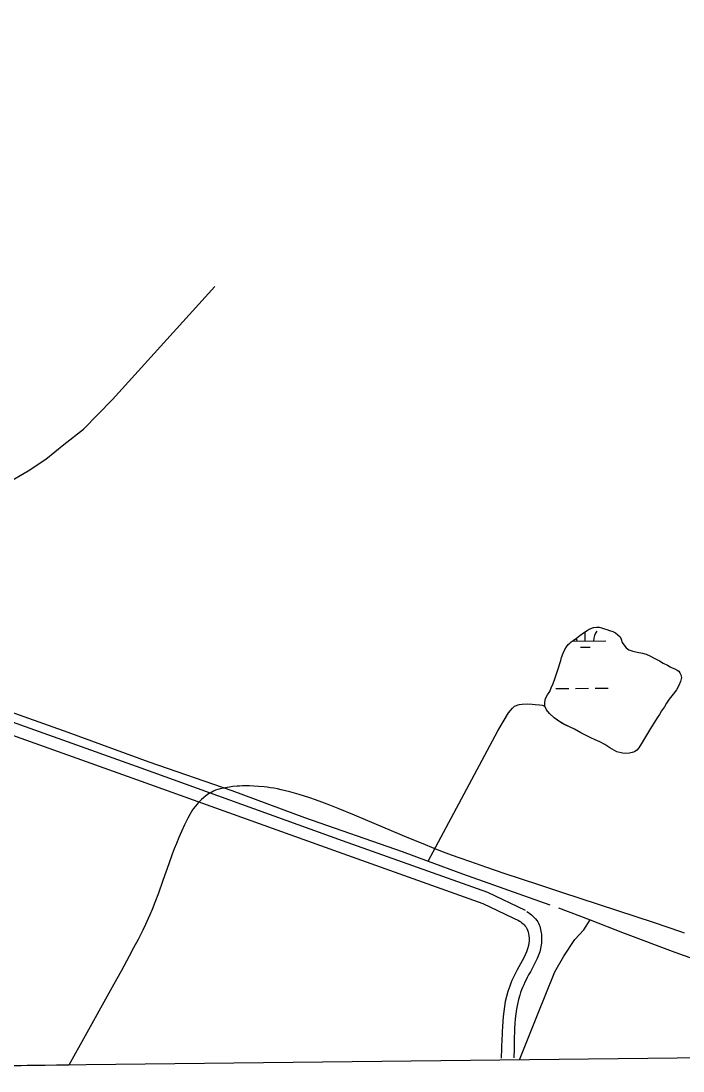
# Model space of a CAD drawing. Extents: x 3683613 to 3738215, y 469626 to 495384.
# Drawn here: x 3688962 to 3690573, y 475040 to 477598 of the extents above; entities that cross this region are included whole.
import ezdxf

# ---------------------------------------------------------------- set-up
doc = ezdxf.new("R2010")
doc.units = 0
for name, color, linetype in [('V-GRID-FRAM', 7, 'Continuous'), ('V-ROAD-CNTR', 7, 'Continuous'), ('V-SITE-VEGE', 7, 'Continuous'), ('V-TOPO-SHOR', 7, 'Continuous'), ('V-WETL-SWMP', 7, 'Continuous')]:
    doc.layers.add(name, color=color, linetype=linetype)

msp = doc.modelspace()

# ---------------------------------------------------------------- linework, layer by layer
at = {"layer": 'V-GRID-FRAM'}
msp.add_lwpolyline([(3687651.7, 493221.8), (3719350.3, 493590.7), (3719569.8, 475409.4), (3687855.3, 475040.3), (3687651.7, 493221.8)], dxfattribs=at)
at = {"layer": 'V-ROAD-CNTR'}
for points in [[(3688467.5, 476059.7), (3689253.5, 475778.6), (3689744.1, 475602.1), (3690097.6, 475476.2), (3690189.5, 475432)], [(3688457.4, 476031.4), (3689243.3, 475750.4), (3689734, 475573.8), (3690086.1, 475448.5), (3690176.5, 475405)]]:
    msp.add_lwpolyline(points, dxfattribs=at)
for points in [[(3690193.5, 475429.2), (3690219.8, 475403.5), (3690228.6, 475373.2), (3690226.7, 475338.8), (3690197.5, 475274.3), (3690176.1, 475225.4), (3690162.9, 475132.1), (3690161.9, 475072.1)], [(3690172.5, 475407.8), (3690193.2, 475387.6), (3690198.3, 475369.7), (3690197.1, 475346), (3690170.1, 475286.5), (3690146.9, 475233.6), (3690133.2, 475135.9), (3690130.8, 475071.8)]]:
    msp.add_spline(points, degree=3, dxfattribs=at)
at = {"layer": 'V-SITE-VEGE'}
for p, q in [((3689422.4, 475717.4), (3689418.6, 475715.1)), ((3689426.5, 475719.7), (3689422.4, 475717.4)), ((3689431, 475721.9), (3689426.5, 475719.7)), ((3689435.9, 475724), (3689431, 475721.9)), ((3689441.1, 475725.9), (3689435.9, 475724)), ((3689446.9, 475727.5), (3689441.1, 475725.9)), ((3689455.5, 475729.4), (3689446.9, 475727.5)), ((3689464.1, 475731), (3689455.5, 475729.4)), ((3689470, 475731.9), (3689464.1, 475731)), ((3689477.8, 475732.9), (3689470, 475731.9)), ((3689488.2, 475733.9), (3689477.8, 475732.9)), ((3689494.2, 475734.3), (3689488.2, 475733.9)), ((3689501.1, 475734.7), (3689494.2, 475734.3)), ((3689509, 475734.8), (3689501.1, 475734.7)), ((3689518.1, 475734.8), (3689509, 475734.8)), ((3689528.5, 475734.4), (3689518.1, 475734.8)), ((3689540.4, 475733.6), (3689528.5, 475734.4)), ((3689554.1, 475732.2), (3689540.4, 475733.6)), ((3689561.4, 475731.3), (3689554.1, 475732.2)), ((3689569.1, 475730.1), (3689561.4, 475731.3)), ((3689577.4, 475728.8), (3689569.1, 475730.1)), ((3689586.2, 475727.2), (3689577.4, 475728.8)), ((3689595.6, 475725.2), (3689586.2, 475727.2)), ((3689605.6, 475723), (3689595.6, 475725.2)), ((3689616.2, 475720.4), (3689605.6, 475723)), ((3689627.5, 475717.4), (3689616.2, 475720.4)), ((3689639.4, 475714), (3689627.5, 475717.4)), ((3689393.7, 475693.8), (3689390.7, 475690.5)), ((3689397.1, 475697.5), (3689393.7, 475693.8)), ((3689401.3, 475701.5), (3689397.1, 475697.5)), ((3689406.1, 475705.9), (3689401.3, 475701.5)), ((3689412, 475710.5), (3689406.1, 475705.9)), ((3689415.2, 475712.8), (3689412, 475710.5)), ((3689418.6, 475715.1), (3689415.2, 475712.8)), ((3689652, 475710.1), (3689639.4, 475714)), ((3689665.3, 475705.8), (3689652, 475710.1)), ((3689679.3, 475700.9), (3689665.3, 475705.8)), ((3689694, 475695.4), (3689679.3, 475700.9)), ((3689714, 475687.6), (3689694, 475695.4)), ((3689373.2, 475665.1), (3689368.6, 475656.4)), ((3689376.4, 475670.7), (3689373.2, 475665.1)), ((3689379.9, 475676.2), (3689376.4, 475670.7)), ((3689382.4, 475679.8), (3689379.9, 475676.2)), ((3689385.9, 475684.5), (3689382.4, 475679.8)), ((3689390.7, 475690.5), (3689385.9, 475684.5)), ((3689734, 475679.7), (3689714, 475687.6)), ((3689773.9, 475663.4), (3689734, 475679.7)), ((3689360.2, 475639.8), (3689352.8, 475623.8)), ((3689364.3, 475648), (3689360.2, 475639.8)), ((3689368.6, 475656.4), (3689364.3, 475648)), ((3689800.4, 475652.3), (3689773.9, 475663.4)), ((3689906.4, 475607.6), (3689800.4, 475652.3)), ((3689352.8, 475623.8), (3689346.3, 475608.7)), ((3689340.4, 475594.6), (3689335.2, 475581.2)), ((3689346.3, 475608.7), (3689340.4, 475594.6)), ((3689936.7, 475595), (3689906.4, 475607.6)), ((3689971.5, 475581), (3689936.7, 475595)), ((3689330.4, 475568.7), (3689321.9, 475545.2)), ((3689335.2, 475581.2), (3689330.4, 475568.7)), ((3689990.1, 475573.7), (3689971.5, 475581)), ((3690010.1, 475566.2), (3689990.1, 475573.7)), ((3690031.4, 475558.3), (3690010.1, 475566.2)), ((3689321.9, 475545.2), (3689307.5, 475504)), ((3690054.3, 475550.2), (3690031.4, 475558.3)), ((3690096.2, 475535.8), (3690054.3, 475550.2)), ((3690138.2, 475521.5), (3690096.2, 475535.8)), ((3690222.5, 475493.4), (3690138.2, 475521.5)), ((3689307.5, 475504), (3689296.6, 475473.3)), ((3690278.7, 475474.8), (3690222.5, 475493.4)), ((3689296.6, 475473.3), (3689288.1, 475450.5)), ((3690503.9, 475400.9), (3690278.7, 475474.8)), ((3689288.1, 475450.5), (3689281.4, 475433.5)), ((3689272, 475411.4), (3689265.6, 475397.4)), ((3689276.1, 475420.8), (3689272, 475411.4)), ((3689281.4, 475433.5), (3689276.1, 475420.8)), ((3689265.6, 475397.4), (3689258.8, 475383.5)), ((3690568.1, 475379.5), (3690503.9, 475400.9)), ((3689247.3, 475361), (3689236.3, 475340)), ((3689258.8, 475383.5), (3689247.3, 475361)), ((3690577, 475376.3), (3690568.1, 475379.5)), ((3689236.3, 475340), (3689225.8, 475320.3)), ((3689225.8, 475320.3), (3689205.9, 475283.5)), ((3689205.9, 475283.5), (3689188.2, 475251.5)), ((3689188.2, 475251.5), (3689109.9, 475111.4)), ((3689109.9, 475111.4), (3689086.7, 475069.3)), ((3689078.7, 475054.5), (3688121.9, 475043.4)), ((3689086.7, 475069.3), (3689078.7, 475054.5))]:
    msp.add_line(p, q, dxfattribs=at)
at = {"layer": 'V-TOPO-SHOR'}
for points in [[(3688503.1, 476071.7), (3688613.7, 476188.9), (3688792.6, 476365.2), (3688827.2, 476400.5), (3688890.9, 476449), (3688927.1, 476471.6), (3688980.1, 476502.2), (3689022.3, 476530.7), (3689066.3, 476566.5), (3689114.6, 476603.5), (3689185, 476675.5), (3689433.7, 476951.1)], [(3690278.6, 475887.3), (3690260.1, 475900.5), (3690248.3, 475911.3), (3690240.7, 475920.1), (3690237.3, 475929), (3690237.1, 475938.8), (3690239, 475948), (3690243.8, 475956.9), (3690248.8, 475964.6), (3690252.8, 475973.5), (3690257.6, 475984), (3690262.5, 475997.7), (3690266.5, 476009.8), (3690270.2, 476022.4), (3690273.2, 476032.7), (3690275.6, 476040.3), (3690278, 476047.4), (3690281.7, 476057.9), (3690285.5, 476066.6), (3690289.7, 476073.4), (3690294, 476078.9), (3690297.7, 476082.6), (3690301.4, 476085.7), (3690305.6, 476088.9), (3690313.9, 476094.8), (3690322.4, 476100.8), (3690331.3, 476107.5), (3690340, 476112.9), (3690344.8, 476116.3), (3690355.6, 476120.8), (3690363, 476121.5), (3690369.3, 476121.2), (3690374.8, 476119.6), (3690381.9, 476117.5), (3690388.2, 476115.3), (3690394.3, 476113.4), (3690402.2, 476110.8), (3690408.8, 476107.3), (3690414.5, 476102.8), (3690420, 476097.5), (3690422.4, 476092.2), (3690425.5, 476084), (3690429.2, 476078.2), (3690434.9, 476071.3), (3690441.5, 476066.5), (3690451.5, 476062.5), (3690461.5, 476060.4), (3690474.6, 476058.2), (3690483.3, 476055.8), (3690492.5, 476051.8), (3690503, 476046.2), (3690516.2, 476039.3), (3690525.4, 476033.9), (3690535.6, 476028.6), (3690541.9, 476024.9), (3690546.9, 476022.2), (3690553.2, 476019.8), (3690558.7, 476016.6), (3690562.9, 476014), (3690565.8, 476010.5), (3690568.2, 476005.5), (3690569.4, 475998.4), (3690567.3, 475988.7), (3690563.3, 475978.9), (3690557.7, 475969), (3690549.2, 475958.2), (3690539.4, 475946.1), (3690533, 475935.9), (3690527.9, 475927), (3690520.8, 475917.2), (3690515.7, 475908.8), (3690510.4, 475900.2), (3690503.8, 475889.9), (3690496.6, 475878.9), (3690472.4, 475837.9), (3690465.5, 475827.2), (3690460.7, 475821.9), (3690454.9, 475818), (3690449.9, 475816.2), (3690443, 475814.4), (3690434.3, 475813.6), (3690425.9, 475814.5), (3690412.5, 475817.7), (3690394.9, 475827.3), (3690382.8, 475835.2), (3690371.2, 475842.4), (3690359.7, 475847), (3690348.6, 475851.8), (3690335.7, 475858.4), (3690324.7, 475864.3), (3690309.2, 475872.8), (3690297.4, 475878.4), (3690278.6, 475887.3)], [(3688613.3, 476030.4), (3688861.5, 475941.6), (3689075.9, 475865.6), (3689273, 475793.6), (3689475.1, 475723.9), (3689652.5, 475657.5), (3689890.1, 475574.7), (3689953.1, 475551.5), (3690036.4, 475520.3), (3690249.2, 475445)], [(3689953.1, 475551.5), (3690059.4, 475750.7), (3690123, 475869), (3690148.5, 475912.6), (3690158, 475924), (3690163.2, 475928.7), (3690174.2, 475932.6), (3690182.1, 475934.1), (3690194.7, 475934.5), (3690206.5, 475933.6), (3690213.2, 475933.2), (3690224.2, 475932.5), (3690230.5, 475931.3), (3690237.3, 475929)], [(3690270.5, 475437.7), (3690347, 475408.1), (3690426.2, 475377.5), (3690553.7, 475329.9), (3690755.8, 475257.5), (3690847.1, 475224.7)], [(3690175.6, 475067.3), (3690219.5, 475177.5), (3690261.1, 475281.7), (3690283.5, 475319.9), (3690309.8, 475360.5), (3690331.7, 475384.1), (3690347, 475408.1)]]:
    msp.add_lwpolyline(points, dxfattribs=at)
at = {"layer": 'V-WETL-SWMP'}
for p, q in [((3690335.5, 476087.9), (3690335.3, 476110)), ((3690303.7, 476087.5), (3690385.5, 476088.4)), ((3690323.7, 476072.3), (3690347.7, 476072.6)), ((3690263.5, 475971.6), (3690295.5, 475972)), ((3690311.5, 475972.1), (3690343.5, 475972.5)), ((3690359.5, 475972.7), (3690391.5, 475973.1))]:
    msp.add_line(p, q, dxfattribs=at)
msp.add_lwpolyline([(3690305.6, 476088.9), (3690313.9, 476094.8), (3690322.4, 476100.8), (3690331.3, 476107.5), (3690340, 476112.9), (3690344.8, 476116.3), (3690355.6, 476120.8), (3690363, 476121.5), (3690369.3, 476121.2), (3690374.8, 476119.6), (3690381.9, 476117.5), (3690388.2, 476115.3), (3690394.3, 476113.4), (3690402.2, 476110.8), (3690408.8, 476107.3), (3690414.5, 476102.8), (3690420, 476097.5), (3690422.4, 476092.2), (3690425.5, 476084), (3690429.2, 476078.2), (3690434.9, 476071.3), (3690441.5, 476066.5), (3690451.5, 476062.5), (3690461.5, 476060.4), (3690474.6, 476058.2), (3690483.3, 476055.8), (3690492.5, 476051.8), (3690503, 476046.2), (3690516.2, 476039.3), (3690525.4, 476033.9), (3690535.6, 476028.6), (3690541.9, 476024.9), (3690546.9, 476022.2), (3690553.2, 476019.8), (3690558.7, 476016.6), (3690562.9, 476014), (3690565.8, 476010.5), (3690568.2, 476005.5), (3690569.4, 475998.4), (3690567.3, 475988.7), (3690563.3, 475978.9), (3690557.7, 475969), (3690549.2, 475958.2), (3690539.4, 475946.1), (3690533, 475935.9), (3690527.9, 475927), (3690520.8, 475917.2), (3690515.7, 475908.8), (3690510.4, 475900.2), (3690503.8, 475889.9), (3690496.6, 475878.9), (3690472.4, 475837.9), (3690465.5, 475827.2), (3690460.7, 475821.9), (3690454.9, 475818), (3690449.9, 475816.2), (3690443, 475814.4), (3690434.3, 475813.6), (3690425.9, 475814.5), (3690412.5, 475817.7), (3690394.9, 475827.3), (3690382.8, 475835.2), (3690371.2, 475842.4), (3690359.7, 475847), (3690348.6, 475851.8), (3690335.7, 475858.4), (3690324.7, 475864.3), (3690309.2, 475872.8), (3690297.4, 475878.4), (3690286.1, 475883.7), (3690269, 475894.1), (3690260.1, 475900.5), (3690248.3, 475911.3), (3690240.7, 475920.1), (3690237.3, 475929), (3690237.1, 475938.8), (3690239, 475948), (3690243.8, 475956.9), (3690248.8, 475964.6), (3690252.8, 475973.5), (3690257.6, 475984), (3690262.5, 475997.7), (3690266.5, 476009.8), (3690270.2, 476022.4), (3690273.2, 476032.7), (3690275.6, 476040.3), (3690278, 476047.4), (3690281.7, 476057.9), (3690285.5, 476066.6), (3690289.7, 476073.4), (3690294, 476078.9), (3690297.7, 476082.6), (3690301.4, 476085.7)], close=True, dxfattribs=at)
for centre, start, end in [((3690390.8, 476089), 139.8949, 181.4385), ((3690280.3, 476087.7), 359.8949, 12.597)]:
    msp.add_arc(centre, 35.2, start, end, dxfattribs=at)

doc.saveas('drawing.dxf')
